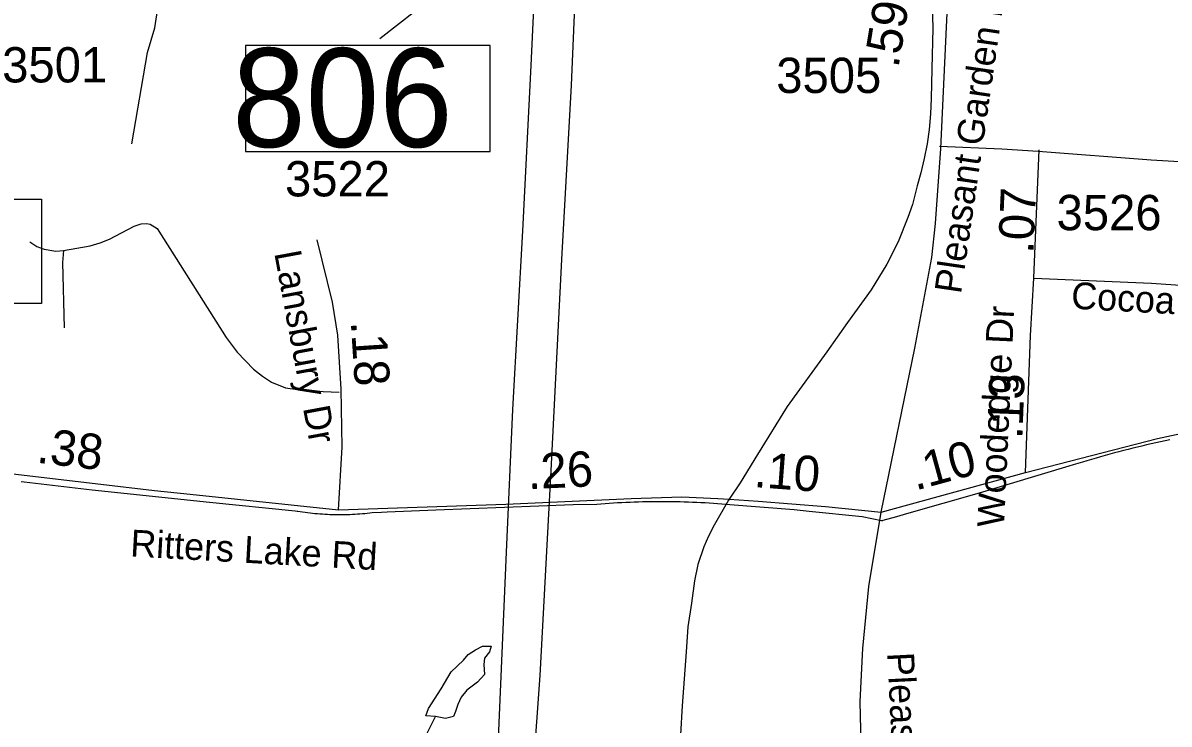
# Model space of a CAD drawing. Extents: x 1662474 to 1856135, y 779280 to 917889.
# Drawn here: x 1766907 to 1770966, y 815692 to 818175 of the extents above; entities that cross this region are included whole.
import ezdxf

# ---------------------------------------------------------------- set-up
doc = ezdxf.new("R2010")
doc.units = 0
for name, color, linetype in [('Exist Boundary Political City Limit New', 7, 'Continuous'), ('Exist Hydrographic Misc Water Feature', 7, 'Continuous'), ('Exist Hydrographic Pond Under 1500 Sq Ft', 7, 'Continuous'), ('Exist Railroad Mainline', 7, 'Continuous'), ('Exist Road Non-System Type 51', 7, 'Continuous'), ('Exist Road Primary Interstate Structure Ovrhead Sign CELL', 7, 'Continuous'), ('Exist Road Primary Interstate Structure Standard Bridge Number Label', 7, 'Continuous'), ('Exist Road Secondary Mileage Hundredths English Label', 7, 'Continuous'), ('Exist Road Secondary Mileage Tenths English Label', 7, 'Continuous'), ('Exist Road Secondary Type 51 Attributed', 7, 'Continuous'), ('Exist Road Secondary Type 51 Label', 7, 'Continuous'), ('Exist Road Secondary Type 51 Number Label', 7, 'Continuous'), ('Exist Utilities Electrical Transmission Line', 7, 'Continuous'), ('Map Preparation Boundary City Limit Buffer Line', 7, 'Continuous')]:
    doc.layers.add(name, color=color, linetype=linetype)

msp = doc.modelspace()

# ---------------------------------------------------------------- linework, layer by layer
at = {"layer": 'Exist Boundary Political City Limit New'}
for points in [[(1770968.5, 816698.5), (1770952, 816695.1), (1770935.6, 816691.6), (1770919.1, 816688), (1770902.8, 816684.4), (1770886.4, 816680.6), (1770869.9, 816676.8), (1770853.6, 816672.9), (1770837.2, 816668.9), (1770820.9, 816664.9), (1770804.6, 816660.7), (1770788.4, 816656.5), (1770772.1, 816652.2), (1770755.9, 816647.9), (1770739.6, 816643.4), (1770723.4, 816638.9), (1770707.2, 816634.2), (1770691.1, 816629.6), (1770675, 816624.9), (1770658.9, 816620), (1770642.8, 816615.1), (1770626.8, 816610.1), (1770610.6, 816605), (1770293.2, 816509.8), (1770036.1, 816436.7), (1770000, 816426.4), (1769952.4, 816412.8), (1769950.6, 816412.2), (1769947.2, 816411.4), (1769879, 816425.6), (1769691.5, 816445.4), (1769637.6, 816451), (1769410.8, 816468.9), (1769396.4, 816470.1), (1769381.8, 816471.2), (1769367, 816472.4), (1769352.2, 816473.4), (1769337.5, 816474.4), (1769322.9, 816475.2), (1769308.1, 816476), (1769293.4, 816476.8), (1769278.6, 816477.4), (1769263.9, 816477.9), (1769249.1, 816478.4), (1769234.4, 816478.9), (1769219.5, 816479.2), (1769204.8, 816479.4), (1769190, 816479.5)], [(1769190, 816479.5), (1769175.2, 816479.6), (1769160.5, 816479.6), (1769145.8, 816479.5), (1769131, 816479.4), (1769116.1, 816479.2), (1769101.4, 816478.9), (1769086.6, 816478.4), (1769071.9, 816477.9), (1769057.1, 816477.4), (1769042.4, 816476.8), (1769027.6, 816476), (1769012.9, 816475.2), (1768998.1, 816474.4), (1768983.5, 816473.4), (1768968.8, 816472.4), (1768954, 816471.2), (1768939.4, 816470.1), (1768855.1, 816468.5), (1768369.5, 816449.4), (1768197, 816442.1), (1768177, 816441.2), (1768144.1, 816439.9), (1768135.4, 816438.9), (1768126.5, 816437.9), (1768117.8, 816437.1), (1768108.9, 816436.4), (1768100.1, 816435.6), (1768091.2, 816435), (1768082.5, 816434.5), (1768073.6, 816434), (1768064.9, 816433.7), (1768056, 816433.4), (1768047.1, 816433.2), (1768038.4, 816433.1), (1768029.4, 816433), (1768020.6, 816433.1), (1768011.8, 816433.2), (1768002.9, 816433.4), (1767994.1, 816433.7), (1767985.2, 816434), (1767976.4, 816434.5), (1767967.6, 816435), (1767958.9, 816435.7), (1767950, 816436.4), (1767941.1, 816437.1), (1767932.4, 816438), (1767923.6, 816438.9), (1767914.9, 816439.9), (1767906.1, 816441), (1767897.4, 816442.2), (1767888.6, 816443.5), (1767879.9, 816444.9), (1767877.6, 816445.2), (1767871.1, 816446.2), (1767567.9, 816476.4), (1767152.1, 816520.9), (1766910.9, 816549.4), (1766900.9, 816550)]]:
    msp.add_lwpolyline(points, dxfattribs=at)
at = {"layer": 'Exist Hydrographic Misc Water Feature'}
for points in [[(1767292.6, 817747.5), (1767348, 818069.8), (1767374.3, 818157.8), (1767388.6, 818249.9), (1767384.9, 818338.1), (1767359.3, 818482.4), (1767345.8, 818610.6), (1767348, 818684.7), (1767364.4, 818788.8), (1767398.9, 818884.8), (1767417.1, 818960.9), (1767415.3, 819037), (1767405, 819213.9), (1767364.2, 819473.2), (1767295.9, 819725.7), (1767248.1, 819869.6)], [(1768320.4, 815625.2), (1768367.4, 815718.8)]]:
    msp.add_lwpolyline(points, dxfattribs=at)
at = {"layer": 'Exist Hydrographic Pond Under 1500 Sq Ft'}
msp.add_lwpolyline([(1768367.4, 815718.8), (1768334, 815721), (1768342.9, 815747.7), (1768387.5, 815816.7), (1768423.1, 815876.8), (1768467.6, 815919.1), (1768483.2, 815939.1), (1768509.9, 815954.7), (1768534.4, 815968), (1768565.6, 815968), (1768558.9, 815948), (1768541.1, 815925.8), (1768538.9, 815903.5), (1768541.1, 815867.9), (1768516.6, 815841.2), (1768478.8, 815812.2), (1768458.7, 815787.8), (1768447.6, 815761.1), (1768438.7, 815736.6), (1768432, 815718.8), (1768403.1, 815712.1), (1768367.4, 815718.8)], dxfattribs=at)
at = {"layer": 'Exist Railroad Mainline'}
msp.add_lwpolyline([(1770125.6, 818281.7), (1770129.2, 818156.3), (1770125.6, 818012.8), (1770123.8, 817908), (1770121.1, 817852.7), (1770115.9, 817797.5), (1770109.3, 817747), (1770098.4, 817694.5), (1770086.7, 817644.7), (1770074, 817597.7), (1770057.2, 817532), (1770040.8, 817485.7), (1770006.6, 817399.9), (1769965.9, 817320.3), (1769910.6, 817229.8), (1769826.8, 817114), (1769754.1, 817010.6), (1769613.6, 816816.9), (1769508.1, 816647.4), (1769447, 816546.2), (1769406, 816485.6), (1769355, 816397.1), (1769334.8, 816357.1), (1769318.3, 816319.4), (1769296.7, 816257.1), (1769285.2, 816198.9), (1769274, 816120.7), (1769262, 816036.9), (1769255.9, 815947.8), (1769241.5, 815756.7), (1769223.7, 815452.1)], dxfattribs=at)
at = {"layer": 'Exist Road Non-System Type 51'}
for points in [[(1770153.2, 817738.2), (1770373.4, 817729.5), (1770502.6, 817720.9)], [(1770502.6, 817720.9), (1770902.2, 817689.7), (1771141.6, 817676.5), (1771781.5, 817653.2), (1771891.2, 817653.4), (1771933.2, 817660.5)], [(1767050.6, 817368.7), (1767144.9, 817386), (1767180.6, 817396.2), (1767213.6, 817409.6), (1767300.2, 817455), (1767325.8, 817463.7), (1767343.9, 817465), (1767358, 817462.4), (1767382.6, 817446.9), (1767627, 817061), (1767665.4, 817009.6), (1767723.6, 816949.5), (1767754.9, 816924), (1767787.6, 816902.5), (1767836.8, 816883.4), (1767913.9, 816872.6), (1768027.2, 816867.4)], [(1766931.5, 817400.4), (1766956.6, 817383.4), (1766982.6, 817373.7), (1767023.9, 817367.1), (1767050.6, 817368.7)], [(1767050.6, 817368.7), (1767047.2, 817327.2), (1767052.5, 817094.9)]]:
    msp.add_lwpolyline(points, dxfattribs=at)
at = {"layer": 'Exist Road Primary Interstate Structure Ovrhead Sign CELL'}
msp.add_lwpolyline([(1765675.3, 817550.6), (1766973.1, 817550.6), (1766973.1, 817181.9), (1765675.3, 817181.9)], close=True, dxfattribs=at)
at = {"layer": 'Exist Road Primary Interstate Structure Standard Bridge Number Label'}
msp.add_line((1769790.7, 819390.7), (1768171.2, 818118.3), dxfattribs=at)
msp.add_lwpolyline([(1768561.7, 818095.6), (1767695.3, 818095.6), (1767695.3, 817719.9), (1768561.7, 817719.9)], close=True, dxfattribs=at)
at = {"layer": 'Exist Road Secondary Type 51 Attributed'}
for p, q in [((1770486.6, 817271.6), (1770506.2, 817725.7)), ((1769946.8, 816443.1), (1770457.6, 816583.4))]:
    msp.add_line(p, q, dxfattribs=at)
for points in [[(1769946.8, 816443.1), (1770065.1, 817022.9), (1770125.4, 817344.1), (1770138.8, 817464.6), (1770157.6, 817730.6), (1770187.5, 818362.9), (1770194.4, 818551.7), (1770191, 818620.4), (1770180.6, 818699.3), (1770142.9, 818871), (1770111.9, 818991.2), (1770060.4, 819190.3), (1770024.6, 819328.6), (1770011.2, 819415), (1770005.4, 819481.6)], [(1770457.6, 816583.4), (1770925.2, 816702.9), (1771276.8, 816779), (1772077.9, 816956.5), (1772429.5, 817028.9), (1772666.5, 817085.8), (1772868.1, 817157.5), (1773378.4, 817402.5), (1773674.5, 817524.1), (1773910.9, 817610.9), (1774286.9, 817741.6), (1774488.6, 817794.4), (1774589.5, 817818.4), (1774829.4, 817828.2), (1775157.7, 817823.8), (1775654.7, 817810.4), (1776127.3, 817798.8), (1776875.2, 817779.9), (1777390, 817785.1), (1778186.6, 817796.9)], [(1768024.9, 816450.5), (1768037.2, 816673.3), (1768034.1, 816877.8), (1768021.5, 817069.8), (1768002.6, 817186.2), (1767949, 817406.5)], [(1770457.6, 816583.4), (1770475.7, 817068.8), (1770486.6, 817271.6)], [(1770486.6, 817271.6), (1770903.4, 817254), (1771159, 817235.5), (1771280.2, 817230.4), (1771532.8, 817212.7), (1771682.4, 817199.8)], [(1766088.8, 816821.3), (1766403, 816712.6), (1766799.8, 816586.8), (1767372.8, 816519.1), (1767498.8, 816506.5), (1768024.9, 816450.5)], [(1768024.9, 816450.5), (1768617.1, 816471), (1769061.2, 816491.4), (1769239.8, 816496.5), (1769367.4, 816491.4), (1769408.4, 816488.4)], [(1769408.4, 816488.4), (1769510.4, 816481.2), (1769749.1, 816463.2), (1769946.8, 816443.1)], [(1769988, 812968.6), (1769991.4, 813232.3), (1769991.4, 813427.5), (1769977.7, 813801.4), (1769967.4, 814058.2), (1769933.1, 814850.9), (1769912.6, 815073.5), (1769902.3, 815210.4), (1769878.3, 815522), (1769871.5, 815772), (1769881.7, 815960.3), (1769902.3, 816179.5), (1769946.8, 816443.1)]]:
    msp.add_lwpolyline(points, dxfattribs=at)
at = {"layer": 'Exist Utilities Electrical Transmission Line'}
for points in [[(1768797.3, 819858.4), (1768763, 819205), (1768732.7, 818604.6), (1768706.1, 818024.5), (1768675.8, 817438.3), (1768641.2, 816805.8), (1768618.1, 816301.5), (1768590.3, 815641.3), (1768563, 815159.1), (1768539.8, 814710.9), (1768514.2, 814292.6), (1768371.4, 813759.5), (1768207.1, 813138.5), (1768117.3, 812792.1)], [(1768931.2, 819857.4), (1768901.1, 819187.7), (1768871.4, 818483.3), (1768848.4, 817955), (1768814.2, 817337), (1768776.7, 816590.4), (1768736.9, 815864.2), (1768690.7, 815207.7), (1768646.7, 814545.2), (1768624.6, 814233.2), (1768503.2, 813786.3), (1768381.8, 813305.7), (1768256.7, 812853), (1768233.3, 812766.8)]]:
    msp.add_lwpolyline(points, dxfattribs=at)
at = {"layer": 'Map Preparation Boundary City Limit Buffer Line'}
for points in [[(1770968.5, 816698.5), (1770952, 816695.1), (1770935.6, 816691.6), (1770919.1, 816688), (1770902.8, 816684.4), (1770886.4, 816680.6), (1770869.9, 816676.8), (1770853.6, 816672.9), (1770837.2, 816668.9), (1770820.9, 816664.9), (1770804.6, 816660.7), (1770788.4, 816656.5), (1770772.1, 816652.2), (1770755.9, 816647.9), (1770739.6, 816643.4), (1770723.4, 816638.9), (1770707.2, 816634.2), (1770691.1, 816629.6), (1770675, 816624.9), (1770658.9, 816620), (1770642.8, 816615.1), (1770626.8, 816610.1), (1770610.6, 816605), (1770293.2, 816509.8), (1770036.1, 816436.7), (1770000, 816426.4), (1769952.4, 816412.8), (1769950.6, 816412.2), (1769947.2, 816411.4), (1769879, 816425.6), (1769691.5, 816445.4), (1769637.6, 816451), (1769410.8, 816468.9), (1769396.4, 816470.1), (1769381.8, 816471.2), (1769367, 816472.4), (1769352.2, 816473.4), (1769337.5, 816474.4), (1769322.9, 816475.2), (1769308.1, 816476), (1769293.4, 816476.8), (1769278.6, 816477.4), (1769263.9, 816477.9), (1769249.1, 816478.4), (1769234.4, 816478.9), (1769219.5, 816479.2), (1769204.8, 816479.4), (1769190, 816479.5)], [(1769190, 816479.5), (1769175.2, 816479.6), (1769160.5, 816479.6), (1769145.8, 816479.5), (1769131, 816479.4), (1769116.1, 816479.2), (1769101.4, 816478.9), (1769086.6, 816478.4), (1769071.9, 816477.9), (1769057.1, 816477.4), (1769042.4, 816476.8), (1769027.6, 816476), (1769012.9, 816475.2), (1768998.1, 816474.4), (1768983.5, 816473.4), (1768968.8, 816472.4), (1768954, 816471.2), (1768939.4, 816470.1), (1768855.1, 816468.5), (1768369.5, 816449.4), (1768197, 816442.1), (1768177, 816441.2), (1768144.1, 816439.9), (1768135.4, 816438.9), (1768126.5, 816437.9), (1768117.8, 816437.1), (1768108.9, 816436.4), (1768100.1, 816435.6), (1768091.2, 816435), (1768082.5, 816434.5), (1768073.6, 816434), (1768064.9, 816433.7), (1768056, 816433.4), (1768047.1, 816433.2), (1768038.4, 816433.1), (1768029.4, 816433), (1768020.6, 816433.1), (1768011.8, 816433.2), (1768002.9, 816433.4), (1767994.1, 816433.7), (1767985.2, 816434), (1767976.4, 816434.5), (1767967.6, 816435), (1767958.9, 816435.7), (1767950, 816436.4), (1767941.1, 816437.1), (1767932.4, 816438), (1767923.6, 816438.9), (1767914.9, 816439.9), (1767906.1, 816441), (1767897.4, 816442.2), (1767888.6, 816443.5), (1767879.9, 816444.9), (1767877.6, 816445.2), (1767871.1, 816446.2), (1767567.9, 816476.4), (1767152.1, 816520.9), (1766910.9, 816549.4), (1766900.9, 816550)]]:
    msp.add_lwpolyline(points, dxfattribs=at)

# ---------------------------------------------------------------- texts
at = {"layer": 'Exist Road Primary Interstate Structure Standard Bridge Number Label'}
msp.add_text('806', height=350, dxfattribs=at).set_placement((1767647.9, 817735.5))
at = {"layer": 'Exist Road Secondary Mileage Hundredths English Label'}
msp.add_text('.59', height=125, rotation=80.585, dxfattribs=at).set_placement((1770007.1, 818013.2))
at = {"layer": 'Exist Road Secondary Mileage Tenths English Label'}
for s, rotation, p in [('.07', 87.5315, (1770485.2, 817356.9)), ('.18', 273.7543, (1768067.7, 817117.3)), ('.13', 87.8617, (1770446.1, 816700.5)), ('.38', 353.2673, (1766952.5, 816618.3)), ('.10', 15.3515, (1770067.8, 816518.6)), ('.26', 2.6306, (1768696.4, 816523.9)), ('.10', 355.6955, (1769493.3, 816531.8))]:
    msp.add_text(s, height=125, rotation=rotation, dxfattribs=at).set_placement(p)
at = {"layer": 'Exist Road Secondary Type 51 Label'}
for s, rotation, p in [('Pleasant Garden Rd', 81.6634, (1770228.8, 817213)), ('Lansbury Dr', 280.5076, (1767796.6, 817360.7)), ('Cocoa Dr', 356.9332, (1770617.5, 817163.4)), ('Woodedge Dr', 87.3495, (1770381.3, 816387.7)), ('Ritters Lake Rd', 356.7943, (1767285.4, 816286.3)), ('Pleasant Garden Rd', 272.898, (1769967.4, 815944.4))]:
    msp.add_text(s, height=95, rotation=rotation, dxfattribs=at).set_placement(p)
at = {"layer": 'Exist Road Secondary Type 51 Number Label'}
for s, p in [('3501', (1766833.3, 817964.3)), ('3505', (1769574.8, 817926.9)), ('3522', (1767835, 817560.8)), ('3526', (1770567.5, 817441.1))]:
    msp.add_text(s, height=125, dxfattribs=at).set_placement(p)

doc.saveas('drawing.dxf')
